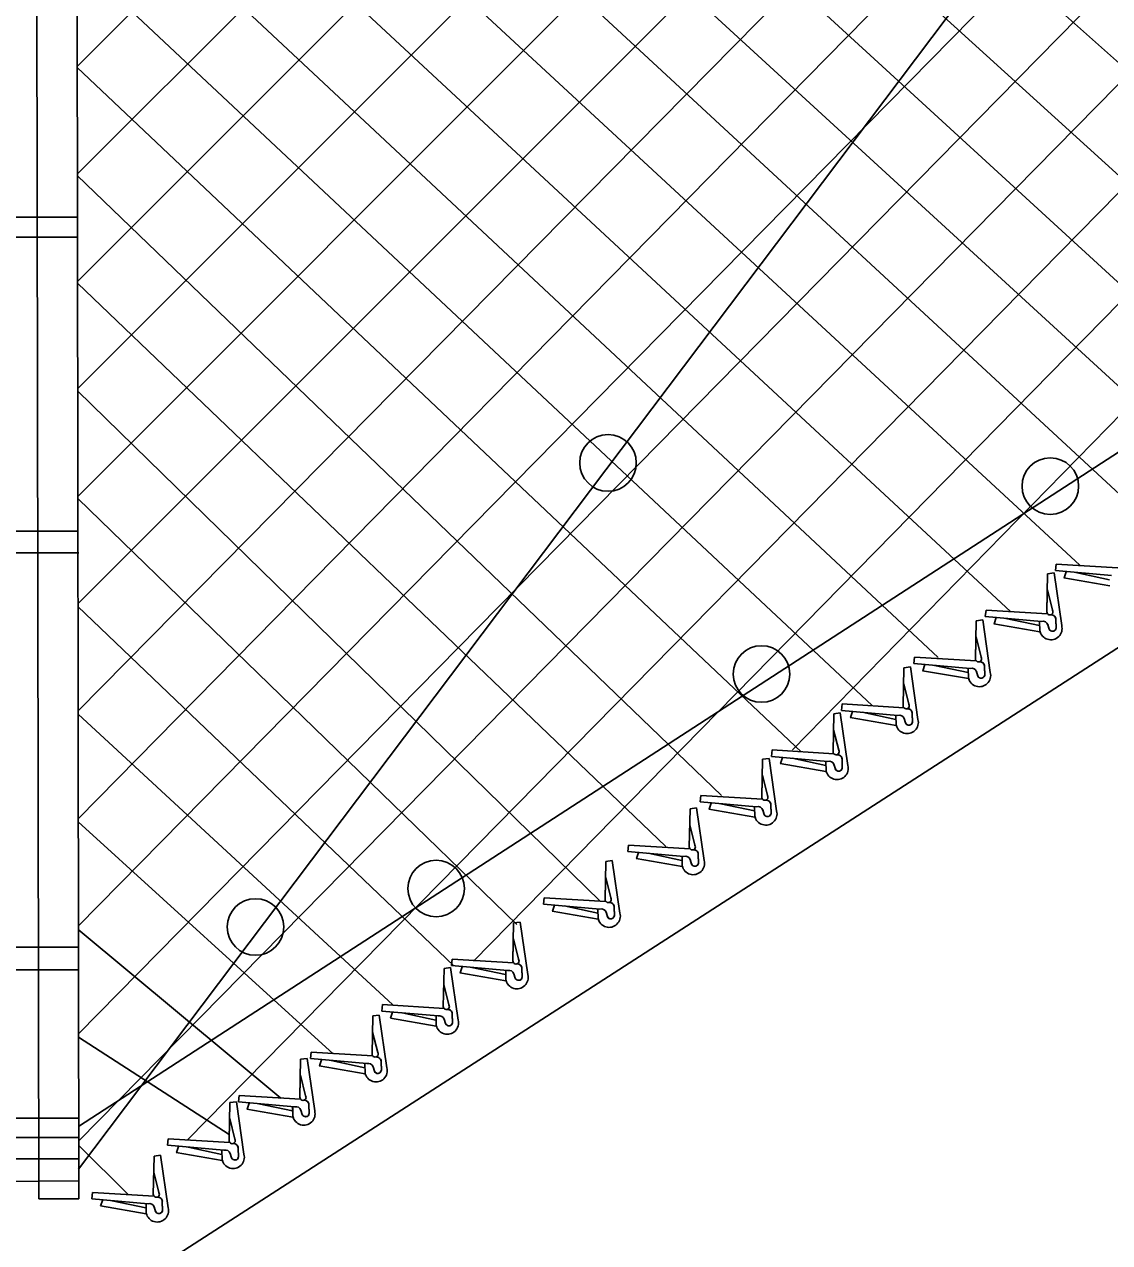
# Model space of a CAD drawing. Extents: x 0 to 1270, y 0 to 830.
# Drawn here: x 1122.49 to 1163.17, y 379.9 to 425.53 of the extents above; entities that cross this region are included whole.
import ezdxf

# ---------------------------------------------------------------- set-up
doc = ezdxf.new("R2010")
doc.units = 0
doc.layers.add('sb_Chainlink Fence', color=7, linetype='Continuous')
doc.layers.add('sb_Existing Structural Steel', color=7, linetype='Continuous')

msp = doc.modelspace()

# ---------------------------------------------------------------- linework, layer by layer
at = {"layer": 'sb_Chainlink Fence'}
for p, q in [((1124.51, 395.776), (1226.581, 499.517)), ((1124.504, 399.802), (1222.118, 498.773)), ((1124.515, 391.751), (1228.93, 497.815)), ((1124.499, 403.827), (1214.923, 494.251)), ((1124.52, 387.726), (1226.546, 491.401)), ((1124.494, 407.852), (1204.594, 487.952)), ((1124.525, 383.7), (1226.598, 487.423)), ((1128.611, 383.755), (1226.463, 483.257)), ((1124.489, 411.878), (1193.141, 480.53)), ((1139.326, 390.44), (1226.568, 479.331)), ((1151.281, 398.365), (1226.638, 475.371)), ((1124.484, 415.903), (1182.525, 473.944)), ((1124.478, 419.928), (1171.758, 467.136)), ((1124.473, 423.954), (1160.828, 460.303)), ((1140.229, 444.856), (1174.807, 414.005)), ((1137.771, 443.235), (1171.971, 412.186)), ((1125.65, 377.796), (1226.595, 442.881)), ((1135.311, 441.698), (1169.314, 410.519)), ((1132.656, 440.253), (1167.064, 408.711)), ((1130.143, 438.825), (1164.511, 407.032)), ((1127.251, 437.465), (1162.049, 405.275)), ((1124.458, 436.019), (1159.446, 403.546)), ((1124.463, 431.983), (1156.741, 401.82)), ((1124.468, 427.948), (1154.261, 400.022)), ((1124.473, 423.912), (1151.606, 398.287)), ((1124.479, 419.876), (1148.619, 396.651)), ((1124.484, 415.84), (1146.531, 394.732)), ((1124.489, 411.805), (1144.075, 392.695)), ((1124.494, 407.769), (1140.949, 391.812)), ((1161.132, 405.072), (1161.158, 405.311)), ((1163.467, 405.172), (1161.158, 405.311)), ((1160.842, 404.951), (1160.813, 403.525)), ((1160.842, 404.951), (1160.813, 403.517)), ((1161.083, 404.983), (1160.842, 404.951)), ((1161.368, 403.014), (1161.083, 404.983)), ((1163.241, 404.885), (1161.132, 405.072)), ((1161.454, 404.801), (1163.173, 404.503)), ((1161.464, 404.801), (1161.542, 405.029)), ((1161.903, 405), (1163.164, 404.732)), ((1161.026, 403.586), (1160.835, 404.35)), ((1124.499, 403.733), (1138.591, 390.27)), ((1158.507, 403.353), (1158.533, 403.592)), ((1160.842, 403.453), (1158.533, 403.592)), ((1158.167, 403.193), (1158.137, 401.767)), ((1158.167, 403.193), (1158.137, 401.759)), ((1158.408, 403.224), (1158.167, 403.193)), ((1158.693, 401.256), (1158.408, 403.224)), ((1160.617, 403.166), (1158.507, 403.353)), ((1158.83, 403.082), (1160.549, 402.784)), ((1158.84, 403.082), (1158.917, 403.31)), ((1159.278, 403.281), (1160.54, 403.013)), ((1160.543, 403.158), (1160.552, 402.813)), ((1160.543, 403.153), (1160.551, 402.811)), ((1160.9, 402.88), (1160.849, 403.048)), ((1160.853, 403.044), (1160.898, 402.883)), ((1161.161, 402.941), (1161.152, 403.224)), ((1161.152, 403.224), (1161.16, 402.914)), ((1158.35, 401.828), (1158.159, 402.592)), ((1160.552, 402.813), (1160.56, 402.779)), ((1160.56, 402.779), (1160.571, 402.745)), ((1155.832, 401.595), (1155.857, 401.834)), ((1157.941, 401.408), (1155.832, 401.595)), ((1158.167, 401.695), (1155.857, 401.834)), ((1155.457, 401.436), (1155.427, 400.002)), ((1155.457, 401.436), (1155.428, 400.01)), ((1155.698, 401.467), (1155.457, 401.436)), ((1155.983, 399.499), (1155.698, 401.467)), ((1156.154, 401.324), (1157.873, 401.026)), ((1156.164, 401.324), (1156.242, 401.551)), ((1156.602, 401.523), (1157.864, 401.255)), ((1157.867, 401.4), (1157.876, 401.055)), ((1157.868, 401.395), (1157.876, 401.053)), ((1158.225, 401.122), (1158.174, 401.29)), ((1158.177, 401.286), (1158.222, 401.125)), ((1158.486, 401.183), (1158.477, 401.466)), ((1158.477, 401.466), (1158.485, 401.156)), ((1155.641, 400.071), (1155.449, 400.835)), ((1157.876, 401.055), (1157.884, 401.021)), ((1157.884, 401.021), (1157.896, 400.987)), ((1153.122, 399.838), (1153.148, 400.077)), ((1155.232, 399.651), (1153.122, 399.838)), ((1155.457, 399.938), (1153.148, 400.077)), ((1153.454, 399.567), (1153.532, 399.794)), ((1153.893, 399.766), (1155.155, 399.497)), ((1124.505, 399.698), (1136.307, 388.809)), ((1152.829, 399.713), (1152.799, 398.287)), ((1152.829, 399.713), (1152.799, 398.278)), ((1153.07, 399.744), (1152.829, 399.713)), ((1153.355, 397.775), (1153.07, 399.744)), ((1153.444, 399.567), (1155.163, 399.269)), ((1155.158, 399.643), (1155.167, 399.298)), ((1155.158, 399.638), (1155.166, 399.296)), ((1155.167, 399.298), (1155.175, 399.264)), ((1155.515, 399.365), (1155.464, 399.533)), ((1155.468, 399.529), (1155.513, 399.368)), ((1155.776, 399.426), (1155.767, 399.709)), ((1155.767, 399.709), (1155.775, 399.399)), ((1153.012, 398.347), (1152.821, 399.112)), ((1155.175, 399.264), (1155.186, 399.23)), ((1150.16, 398.009), (1150.13, 396.575)), ((1150.16, 398.009), (1150.131, 396.583)), ((1150.401, 398.04), (1150.16, 398.009)), ((1150.686, 396.071), (1150.401, 398.04)), ((1150.494, 398.115), (1150.519, 398.354)), ((1152.603, 397.928), (1150.494, 398.115)), ((1152.828, 398.215), (1150.519, 398.354)), ((1150.826, 397.844), (1150.903, 398.071)), ((1151.264, 398.043), (1152.526, 397.774)), ((1153.147, 397.702), (1153.138, 397.986)), ((1153.138, 397.986), (1153.147, 397.675)), ((1150.816, 397.844), (1152.535, 397.546)), ((1152.529, 397.92), (1152.538, 397.574)), ((1152.529, 397.915), (1152.538, 397.573)), ((1152.538, 397.574), (1152.546, 397.541)), ((1152.546, 397.541), (1152.557, 397.507)), ((1152.887, 397.642), (1152.835, 397.81)), ((1152.839, 397.806), (1152.884, 397.645)), ((1150.344, 396.644), (1150.152, 397.408)), ((1147.825, 396.411), (1147.851, 396.65)), ((1150.16, 396.511), (1147.851, 396.65)), ((1147.44, 396.153), (1147.41, 394.718)), ((1147.44, 396.153), (1147.411, 394.727)), ((1147.681, 396.184), (1147.44, 396.153)), ((1147.966, 394.215), (1147.681, 396.184)), ((1149.934, 396.224), (1147.825, 396.411)), ((1148.147, 396.14), (1149.866, 395.842)), ((1148.157, 396.14), (1148.235, 396.367)), ((1148.596, 396.339), (1149.857, 396.07)), ((1149.86, 396.216), (1149.869, 395.871)), ((1149.861, 396.211), (1149.869, 395.869)), ((1150.218, 395.938), (1150.167, 396.106)), ((1150.17, 396.102), (1150.216, 395.941)), ((1150.479, 395.999), (1150.47, 396.282)), ((1150.47, 396.282), (1150.478, 395.972)), ((1124.51, 395.662), (1134.066, 386.975)), ((1149.869, 395.871), (1149.877, 395.837)), ((1149.877, 395.837), (1149.889, 395.803)), ((1147.624, 394.787), (1147.432, 395.552)), ((1145.105, 394.554), (1145.131, 394.793)), ((1147.44, 394.654), (1145.131, 394.793)), ((1147.214, 394.368), (1145.105, 394.554)), ((1145.427, 394.283), (1147.146, 393.985)), ((1145.437, 394.283), (1145.515, 394.511)), ((1145.876, 394.483), (1147.137, 394.214)), ((1147.14, 394.359), (1147.149, 394.014)), ((1147.141, 394.354), (1147.149, 394.013)), ((1147.759, 394.142), (1147.75, 394.426)), ((1147.75, 394.426), (1147.758, 394.115)), ((1144.288, 394.18), (1144.258, 392.745)), ((1144.288, 394.18), (1144.259, 392.754)), ((1144.529, 394.211), (1144.288, 394.18)), ((1144.814, 392.242), (1144.529, 394.211)), ((1147.149, 394.014), (1147.158, 393.98)), ((1147.158, 393.98), (1147.169, 393.947)), ((1147.498, 394.082), (1147.447, 394.25)), ((1147.451, 394.245), (1147.496, 394.085)), ((1144.472, 392.814), (1144.28, 393.579)), ((1141.953, 392.581), (1141.979, 392.82)), ((1144.062, 392.395), (1141.953, 392.581)), ((1144.288, 392.681), (1141.979, 392.82)), ((1142.285, 392.31), (1142.363, 392.538)), ((1142.724, 392.51), (1143.985, 392.241)), ((1144.607, 392.169), (1144.598, 392.453)), ((1144.598, 392.453), (1144.606, 392.142)), ((1142.275, 392.31), (1143.994, 392.012)), ((1143.988, 392.386), (1143.997, 392.041)), ((1143.989, 392.381), (1143.997, 392.04)), ((1143.997, 392.041), (1144.005, 392.007)), ((1144.005, 392.007), (1144.017, 391.974)), ((1144.346, 392.109), (1144.295, 392.277)), ((1144.298, 392.272), (1144.344, 392.112)), ((1124.515, 391.626), (1132.101, 385.312)), ((1140.831, 391.877), (1140.802, 390.451)), ((1140.831, 391.877), (1140.802, 390.442)), ((1141.073, 391.908), (1140.831, 391.877)), ((1141.357, 389.939), (1141.073, 391.908)), ((1141.015, 390.512), (1140.824, 391.276)), ((1138.223, 390.174), (1138.193, 388.748)), ((1138.223, 390.174), (1138.193, 388.739)), ((1138.464, 390.205), (1138.223, 390.174)), ((1138.749, 388.236), (1138.464, 390.205)), ((1138.496, 390.279), (1138.522, 390.518)), ((1140.606, 390.092), (1138.496, 390.279)), ((1140.831, 390.379), (1138.522, 390.518)), ((1138.829, 390.008), (1138.906, 390.235)), ((1139.267, 390.207), (1140.529, 389.938)), ((1138.819, 390.008), (1140.538, 389.71)), ((1140.532, 390.084), (1140.541, 389.739)), ((1140.532, 390.079), (1140.541, 389.737)), ((1140.541, 389.739), (1140.549, 389.705)), ((1140.889, 389.806), (1140.838, 389.974)), ((1140.842, 389.97), (1140.887, 389.809)), ((1141.15, 389.866), (1141.141, 390.15)), ((1141.141, 390.15), (1141.149, 389.84)), ((1138.406, 388.809), (1138.215, 389.573)), ((1140.549, 389.705), (1140.56, 389.671)), ((1135.887, 388.576), (1135.913, 388.815)), ((1138.222, 388.676), (1135.913, 388.815)), ((1135.555, 388.391), (1135.525, 386.965)), ((1135.555, 388.391), (1135.525, 386.956)), ((1135.796, 388.422), (1135.555, 388.391)), ((1136.081, 386.453), (1135.796, 388.422)), ((1137.997, 388.389), (1135.887, 388.576)), ((1136.22, 388.305), (1136.297, 388.532)), ((1136.658, 388.504), (1137.92, 388.235)), ((1137.923, 388.381), (1137.932, 388.036)), ((1137.923, 388.376), (1137.932, 388.034)), ((1138.541, 388.163), (1138.532, 388.447)), ((1138.532, 388.447), (1138.541, 388.137)), ((1136.21, 388.305), (1137.929, 388.007)), ((1137.932, 388.036), (1137.94, 388.002)), ((1137.94, 388.002), (1137.951, 387.968)), ((1138.28, 388.103), (1138.229, 388.271)), ((1138.233, 388.267), (1138.278, 388.106)), ((1124.52, 387.59), (1130.167, 383.948)), ((1135.738, 387.025), (1135.547, 387.789)), ((1133.22, 386.792), (1133.245, 387.031)), ((1135.555, 386.892), (1133.245, 387.031)), ((1132.849, 386.77), (1132.819, 385.335)), ((1132.849, 386.77), (1132.82, 385.344)), ((1133.09, 386.801), (1132.849, 386.77)), ((1133.375, 384.832), (1133.09, 386.801)), ((1135.329, 386.606), (1133.22, 386.792)), ((1133.542, 386.521), (1135.261, 386.223)), ((1133.552, 386.521), (1133.63, 386.749)), ((1133.99, 386.72), (1135.252, 386.452)), ((1135.255, 386.597), (1135.264, 386.252)), ((1135.256, 386.592), (1135.264, 386.251)), ((1135.874, 386.38), (1135.865, 386.663)), ((1135.865, 386.663), (1135.873, 386.353)), ((1133.033, 385.404), (1132.841, 386.169)), ((1135.264, 386.252), (1135.272, 386.218)), ((1135.272, 386.218), (1135.284, 386.184)), ((1135.613, 386.32), (1135.562, 386.488)), ((1135.565, 386.483), (1135.61, 386.322)), ((1130.44, 385.177), (1130.199, 385.146)), ((1130.725, 383.208), (1130.44, 385.177)), ((1130.514, 385.171), (1130.54, 385.41)), ((1132.623, 384.985), (1130.514, 385.171)), ((1132.849, 385.271), (1130.54, 385.41)), ((1130.199, 385.146), (1130.169, 383.711)), ((1130.199, 385.146), (1130.17, 383.72)), ((1130.836, 384.9), (1132.555, 384.602)), ((1130.846, 384.901), (1130.924, 385.128)), ((1131.285, 385.1), (1132.546, 384.831)), ((1132.549, 384.976), (1132.558, 384.631)), ((1132.55, 384.972), (1132.558, 384.63)), ((1132.907, 384.699), (1132.856, 384.867)), ((1132.859, 384.862), (1132.905, 384.702)), ((1133.168, 384.759), (1133.159, 385.043)), ((1133.159, 385.043), (1133.167, 384.732)), ((1130.383, 383.78), (1130.192, 384.545)), ((1132.558, 384.631), (1132.566, 384.597)), ((1132.566, 384.597), (1132.578, 384.564)), ((1127.864, 383.547), (1127.89, 383.786)), ((1130.199, 383.648), (1127.89, 383.786)), ((1124.525, 383.555), (1126.393, 381.687)), ((1129.974, 383.361), (1127.864, 383.547)), ((1128.196, 383.277), (1128.274, 383.504)), ((1128.635, 383.476), (1129.897, 383.207)), ((1129.9, 383.353), (1129.909, 383.007)), ((1129.9, 383.348), (1129.908, 383.006)), ((1130.518, 383.135), (1130.509, 383.419)), ((1130.509, 383.419), (1130.517, 383.108)), ((1127.355, 383.141), (1127.325, 381.707)), ((1127.355, 383.141), (1127.326, 381.715)), ((1127.596, 383.173), (1127.355, 383.141)), ((1127.881, 381.204), (1127.596, 383.173)), ((1128.186, 383.276), (1129.905, 382.978)), ((1129.909, 383.007), (1129.917, 382.974)), ((1129.917, 382.974), (1129.928, 382.94)), ((1130.257, 383.075), (1130.206, 383.243)), ((1130.21, 383.239), (1130.255, 383.078)), ((1127.539, 381.776), (1127.347, 382.54)), ((1125.02, 381.543), (1125.045, 381.782)), ((1127.129, 381.356), (1125.02, 381.543)), ((1127.355, 381.643), (1125.045, 381.782)), ((1125.352, 381.272), (1125.43, 381.5)), ((1125.342, 381.272), (1127.061, 380.974)), ((1125.791, 381.471), (1127.052, 381.203)), ((1127.055, 381.348), (1127.064, 381.003)), ((1127.056, 381.343), (1127.064, 381.001)), ((1127.413, 381.07), (1127.362, 381.238)), ((1127.365, 381.234), (1127.41, 381.073)), ((1127.674, 381.131), (1127.665, 381.414)), ((1127.665, 381.414), (1127.673, 381.104)), ((1127.064, 381.003), (1127.072, 380.969)), ((1127.072, 380.969), (1127.084, 380.935))]:
    msp.add_line(p, q, dxfattribs=at)
for centre, radius, start, end in [((1160.928, 403.525), 0.115, 180.7003, 31.7484), ((1160.977, 403.238), 0.176, 355.346, 93.9132), ((1160.98, 403.242), 0.173, 1.8805, 94.6841), ((1160.962, 402.902), 0.421, 192.452, 15.3586), ((1160.671, 402.986), 0.188, 18.1621, 106.8367), ((1161.025, 402.936), 0.137, 202.4132, 350.8962), ((1161.025, 402.936), 0.136, 204.1936, 1.8156), ((1158.253, 401.767), 0.115, 180.7003, 31.7484), ((1158.301, 401.48), 0.176, 355.346, 93.9132), ((1158.305, 401.484), 0.173, 1.8805, 94.6841), ((1158.287, 401.144), 0.421, 192.452, 15.3586), ((1157.996, 401.228), 0.188, 18.1621, 106.8367), ((1158.349, 401.177), 0.137, 202.4132, 350.8962), ((1158.349, 401.178), 0.136, 204.1936, 1.8156), ((1155.543, 400.01), 0.115, 180.7003, 31.7484), ((1155.592, 399.723), 0.176, 355.346, 93.9132), ((1155.595, 399.727), 0.173, 1.8805, 94.6841), ((1155.577, 399.387), 0.421, 192.452, 15.3586), ((1155.286, 399.471), 0.188, 18.1621, 106.8367), ((1155.64, 399.42), 0.137, 202.4132, 350.8962), ((1155.64, 399.421), 0.136, 204.1936, 1.8156), ((1152.657, 397.748), 0.188, 18.1621, 106.8367), ((1152.914, 398.287), 0.115, 180.7003, 31.7484), ((1152.963, 398), 0.176, 355.346, 93.9132), ((1152.967, 398.003), 0.173, 1.8805, 94.6841), ((1152.949, 397.664), 0.421, 192.452, 15.3586), ((1153.011, 397.697), 0.137, 202.4132, 350.8962), ((1153.011, 397.698), 0.136, 204.1936, 1.8156), ((1150.246, 396.583), 0.115, 180.7003, 31.7484), ((1149.989, 396.044), 0.188, 18.1621, 106.8367), ((1150.294, 396.296), 0.176, 355.346, 93.9132), ((1150.298, 396.3), 0.173, 1.8805, 94.6841), ((1150.28, 395.96), 0.421, 192.452, 15.3586), ((1150.342, 395.993), 0.137, 202.4132, 350.8962), ((1150.342, 395.994), 0.136, 204.1936, 1.8156), ((1147.526, 394.727), 0.115, 180.7003, 31.7484), ((1147.269, 394.187), 0.188, 18.1621, 106.8367), ((1147.575, 394.44), 0.176, 355.346, 93.9132), ((1147.578, 394.443), 0.173, 1.8805, 94.6841), ((1147.56, 394.103), 0.421, 192.452, 15.3586), ((1147.623, 394.137), 0.137, 202.4132, 350.8962), ((1147.623, 394.138), 0.136, 204.1936, 1.8156), ((1144.374, 392.754), 0.115, 180.7003, 31.7484), ((1144.422, 392.467), 0.176, 355.346, 93.9132), ((1144.426, 392.47), 0.173, 1.8805, 94.6841), ((1144.408, 392.131), 0.421, 192.452, 15.3586), ((1144.117, 392.214), 0.188, 18.1621, 106.8367), ((1144.47, 392.164), 0.137, 202.4132, 350.8962), ((1144.47, 392.165), 0.136, 204.1936, 1.8156), ((1140.917, 390.451), 0.115, 180.7003, 31.7484), ((1140.966, 390.164), 0.176, 355.346, 93.9132), ((1140.969, 390.168), 0.173, 1.8805, 94.6841), ((1140.952, 389.828), 0.421, 192.452, 15.3586), ((1140.66, 389.912), 0.188, 18.1621, 106.8367), ((1141.014, 389.861), 0.137, 202.4132, 350.8962), ((1141.014, 389.862), 0.136, 204.1936, 1.8156), ((1138.308, 388.748), 0.115, 180.7003, 31.7484), ((1138.051, 388.209), 0.188, 18.1621, 106.8367), ((1138.357, 388.461), 0.176, 355.346, 93.9132), ((1138.36, 388.464), 0.173, 1.8805, 94.6841), ((1138.343, 388.125), 0.421, 192.452, 15.3586), ((1138.405, 388.158), 0.137, 202.4132, 350.8962), ((1138.405, 388.159), 0.136, 204.1936, 1.8156), ((1135.641, 386.964), 0.115, 180.7003, 31.7484), ((1135.384, 386.425), 0.188, 18.1621, 106.8367), ((1135.689, 386.678), 0.176, 355.346, 93.9132), ((1135.693, 386.681), 0.173, 1.8805, 94.6841), ((1135.675, 386.341), 0.421, 192.452, 15.3586), ((1135.737, 386.375), 0.137, 202.4132, 350.8962), ((1135.737, 386.376), 0.136, 204.1936, 1.8156), ((1132.935, 385.344), 0.115, 180.7003, 31.7484), ((1132.984, 385.057), 0.176, 355.346, 93.9132), ((1132.987, 385.06), 0.173, 1.8805, 94.6841), ((1132.969, 384.721), 0.421, 192.452, 15.3586), ((1132.678, 384.804), 0.188, 18.1621, 106.8367), ((1133.032, 384.754), 0.137, 202.4132, 350.8962), ((1133.031, 384.755), 0.136, 204.1936, 1.8156), ((1130.285, 383.72), 0.115, 180.7003, 31.7484), ((1130.028, 383.181), 0.188, 18.1621, 106.8367), ((1130.334, 383.433), 0.176, 355.346, 93.9132), ((1130.337, 383.436), 0.173, 1.8805, 94.6841), ((1130.319, 383.097), 0.421, 192.452, 15.3586), ((1130.382, 383.13), 0.137, 202.4132, 350.8962), ((1130.382, 383.131), 0.136, 204.1936, 1.8156), ((1127.441, 381.715), 0.115, 180.7003, 31.7484), ((1127.489, 381.428), 0.176, 355.346, 93.9132), ((1127.493, 381.432), 0.173, 1.8805, 94.6841), ((1127.475, 381.092), 0.421, 192.452, 15.3586), ((1127.184, 381.176), 0.188, 18.1621, 106.8367), ((1127.537, 381.125), 0.137, 202.4132, 350.8962), ((1127.537, 381.126), 0.136, 204.1936, 1.8156)]:
    msp.add_arc(centre, radius, start, end, dxfattribs=at)
at = {"layer": 'sb_Existing Structural Steel'}
for p, q in [((1124.559, 384.279), (1225.304, 449.561)), ((1123.034, 381.537), (1122.944, 440.061)), ((1124.542, 381.537), (1124.452, 440.055)), ((1161.888, 432.184), (1124.524, 382.648)), ((1124.47, 418.306), (1116.795, 418.306)), ((1124.494, 417.557), (1116.85, 417.557)), ((1124.501, 406.544), (1116.805, 406.544)), ((1124.531, 405.737), (1116.833, 405.737)), ((1124.533, 390.961), (1116.804, 390.961)), ((1124.533, 390.114), (1116.826, 390.114)), ((1124.525, 384.561), (1116.81, 384.573)), ((1124.535, 383.837), (1116.815, 383.842)), ((1124.523, 383.04), (1116.813, 383.037)), ((1124.555, 382.211), (1116.826, 382.168)), ((1124.542, 381.537), (1123.034, 381.537))]:
    msp.add_line(p, q, dxfattribs=at)
for centre in [(1144.367, 409.105), (1160.942, 408.238), (1150.119, 401.199), (1137.924, 393.164), (1131.155, 391.723)]:
    msp.add_circle(centre, 1.06, dxfattribs=at)

doc.saveas('drawing.dxf')
